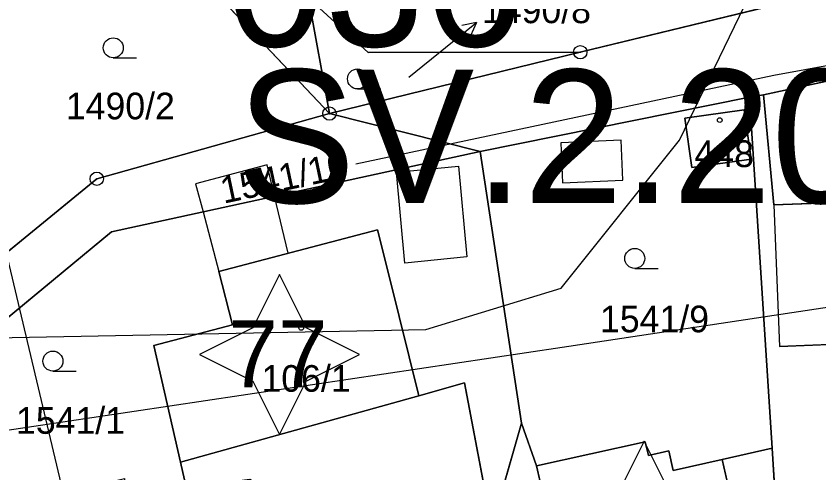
# Model space of a CAD drawing. Extents: x -706130 to -698555, y -971544 to -967260.
# Drawn here: x -704464.1 to -704403.9, y -969783.8 to -969749.5 of the extents above; entities that cross this region are included whole.
import ezdxf

# ---------------------------------------------------------------- set-up
doc = ezdxf.new("R2010")
doc.units = 0
for name, color, linetype in [('_Doplněk budov pro zastavěnost', 7, 'Continuous'), ('Architektonicky cenná stavba S', 7, 'Continuous'), ('BPEJ I-II trida ochrany S', 7, 'Continuous'), ('Docházková izochrona - BUS S', 7, 'Continuous'), ('Docházková izochrona - VLAK N', 7, 'Continuous'), ('Kanalizace_stoka bez rozlišení N', 7, 'Continuous'), ('KN_Budovy', 7, 'Continuous'), ('KN_Budovy_cisla_domovni', 7, 'Continuous'), ('KN_Hranice_parcel', 7, 'Continuous'), ('KN_Hranice_parcel_vnitrni_kresba', 7, 'Continuous'), ('KN_Parcelni cisla', 7, 'Continuous'), ('KN_Parcelni cisla_sipky', 7, 'Continuous'), ('KN_Polygon parcely', 7, 'Continuous'), ('KN_POZEMKY_13_ZASTAVENA PLOCHA', 7, 'Continuous'), ('KN_POZEMKY_14_OSTATNI PLOCHA', 7, 'Continuous'), ('KN_POZEMKY_5_ZAHRADA', 7, 'Continuous'), ('KN_VYUZITI_17_ostatni plocha_ostatni komunikace', 7, 'Continuous'), ('KN_Značky bodu BP', 7, 'Continuous'), ('KN_Značky budov', 7, 'Continuous'), ('KN_Značky kultur', 7, 'Continuous'), ('OP dráhy', 7, 'Continuous'), ('OP ELE VN_VVN_trafostanice', 7, 'Continuous'), ('Regulační bloky_číslo S NEZAPINAT', 7, 'Continuous'), ('Regulační kódy zastavěné S', 7, 'Continuous'), ('VÝŠKOPIS_vrstevnice hlavní', 7, 'Continuous')]:
    doc.layers.add(name, color=color, linetype=linetype)

msp = doc.modelspace()

# ---------------------------------------------------------------- linework, layer by layer
at = {"layer": '_Doplněk budov pro zastavěnost'}
for p, q in [((-704418.733, -969758.809), (-704423.263, -969759.019)), ((-704423.263, -969759.019), (-704423.123, -969762.019)), ((-704418.593, -969761.809), (-704418.733, -969758.809)), ((-704444.733, -969763.011), (-704445.29, -969760.67)), ((-704423.123, -969762.019), (-704418.593, -969761.809)), ((-704443.715, -969767.292), (-704444.733, -969763.011)), ((-704450.107, -969764.182), (-704448.91, -969768.65)), ((-704448.91, -969768.65), (-704443.715, -969767.292))]:
    msp.add_line(p, q, dxfattribs=at)
msp.add_lwpolyline([(-704445.29, -969760.67), (-704450.67, -969762.08), (-704450.107, -969764.182)], dxfattribs=at)
msp.add_lwpolyline([(-704435.574, -969761.223), (-704430.924, -969760.773), (-704430.294, -969767.573), (-704434.954, -969768.023)], close=True, dxfattribs=at)
at = {"layer": 'Architektonicky cenná stavba S'}
for points in [[(-704444.374, -969768.892), (-704446.374, -969772.892), (-704450.374, -969774.892), (-704446.374, -969776.892), (-704444.374, -969780.892), (-704442.374, -969776.892), (-704438.374, -969774.892), (-704442.374, -969772.892)], [(-704416.987, -969781.388), (-704418.987, -969785.388), (-704422.987, -969787.388), (-704418.987, -969789.388), (-704416.987, -969793.388), (-704414.987, -969789.388), (-704410.987, -969787.388), (-704414.987, -969785.388)]]:
    msp.add_lwpolyline(points, close=True, dxfattribs=at)
at = {"layer": 'BPEJ I-II trida ochrany S'}
for p, q in [((-704421.79, -969752.22), (-704404.85, -969748.09)), ((-704389.38, -969751.38), (-704408.05, -969755.41)), ((-704440.62, -969756.82), (-704421.79, -969752.22)), ((-704409.08, -969755.59), (-704429.31, -969759.65)), ((-704407.4, -969781.91), (-704409.08, -969755.59)), ((-704408.05, -969755.41), (-704407.26, -969763.67)), ((-704458.08, -969761.71), (-704440.62, -969756.82)), ((-704413.94, -969757.16), (-704409.49, -969756.54)), ((-704409.49, -969756.54), (-704408.97, -969760.24)), ((-704413.42, -969760.86), (-704413.94, -969757.16)), ((-704429.31, -969759.65), (-704456.98, -969765.68)), ((-704408.97, -969760.24), (-704413.42, -969760.86)), ((-704469.4, -969770.95), (-704458.08, -969761.71)), ((-704407.26, -969763.67), (-704397.48, -969763.3)), ((-704456.98, -969765.68), (-704470.51, -969776.85)), ((-704448.91, -969768.65), (-704437.01, -969765.54)), ((-704437.01, -969765.54), (-704436.12, -969769.12)), ((-704447.89, -969772.65), (-704448.91, -969768.65)), ((-704436.12, -969769.12), (-704433.92, -969777.98)), ((-704453.79, -969774.22), (-704447.89, -969772.65)), ((-704451.79, -969782.95), (-704453.79, -969774.22)), ((-704433.92, -969777.98), (-704430.47, -969777.02)), ((-704430.47, -969777.02), (-704428.44, -969787.8)), ((-704428.44, -969787.8), (-704426.21, -969780.03)), ((-704426.21, -969780.03), (-704425.07, -969783.22)), ((-704425.07, -969783.22), (-704416.91, -969781.43)), ((-704416.91, -969781.43), (-704416.68, -969782.45)), ((-704416.68, -969782.45), (-704415.15, -969782.1)), ((-704415.15, -969782.1), (-704414.82, -969783.58)), ((-704411.13, -969782.75), (-704407.4, -969781.91)), ((-704414.82, -969783.58), (-704411.13, -969782.75)), ((-704451.36, -969784.83), (-704451.79, -969782.95))]:
    msp.add_line(p, q, dxfattribs=at)
at = {"layer": 'Docházková izochrona - BUS S'}
for centre, start, end in [((-704475.99, -969462.395), 57.53029, 230.24409), ((-704361.829, -969946.93), 155.51821, 17.33949)]:
    msp.add_arc(centre, 400, start, end, dxfattribs=at)
at = {"layer": 'Docházková izochrona - VLAK N'}
msp.add_circle((-704165.451, -969778.767), 800, dxfattribs=at)
at = {"layer": 'Kanalizace_stoka bez rozlišení N'}
msp.add_lwpolyline([(-704368.86, -969750.185), (-704388.64, -969750.562), (-704407.254, -969753.954), (-704438.642, -969760.62)], dxfattribs=at)
at = {"layer": 'KN_Budovy'}
for points in [[(-704413.94, -969757.16), (-704413.42, -969760.86), (-704408.97, -969760.24), (-704409.49, -969756.54)], [(-704392.09, -969763.1), (-704392.2, -969760.1), (-704397.59, -969760.3), (-704397.48, -969763.3), (-704407.26, -969763.67), (-704406.83, -969774.28), (-704390.8, -969773.63), (-704391.19, -969763.07)], [(-704447.89, -969772.65), (-704453.79, -969774.22), (-704451.79, -969782.95), (-704433.92, -969777.98), (-704436.12, -969769.12), (-704437.01, -969765.54), (-704448.91, -969768.65)], [(-704422.99, -969792.36), (-704409.65, -969789.3), (-704411.13, -969782.75), (-704414.82, -969783.58), (-704415.15, -969782.1), (-704416.68, -969782.45), (-704416.91, -969781.43), (-704425.07, -969783.22)]]:
    msp.add_lwpolyline(points, close=True, dxfattribs=at)
at = {"layer": 'KN_Hranice_parcel'}
for p, q in [((-704442.2, -969748.14), (-704440.62, -969756.82)), ((-704421.79, -969752.22), (-704404.85, -969748.09)), ((-704421.79, -969752.22), (-704440.62, -969756.82)), ((-704429.31, -969759.65), (-704409.08, -969755.59)), ((-704408.05, -969755.41), (-704409.08, -969755.59)), ((-704409.08, -969755.59), (-704407.4, -969781.91)), ((-704440.62, -969756.82), (-704429.31, -969759.65)), ((-704426.21, -969780.03), (-704429.31, -969759.65)), ((-704426.21, -969780.03), (-704428.44, -969787.8)), ((-704407.4, -969781.91), (-704406.76, -969791.95))]:
    msp.add_line(p, q, dxfattribs=at)
for points in [[(-704440.62, -969756.82), (-704451.17, -969745.64), (-704465.18, -969748.68)], [(-704442.2, -969748.14), (-704437.71, -969752.23), (-704421.79, -969752.22)], [(-704383.72, -969751.23), (-704389.38, -969751.38), (-704408.05, -969755.41)], [(-704382.91, -969779.65), (-704390.8, -969773.63), (-704391.19, -969763.07), (-704392.09, -969763.1), (-704392.2, -969760.1), (-704397.59, -969760.3), (-704397.48, -969763.3), (-704407.26, -969763.67), (-704408.05, -969755.41)], [(-704469.4, -969770.95), (-704458.08, -969761.71), (-704440.62, -969756.82)], [(-704413.42, -969760.86), (-704408.97, -969760.24), (-704409.49, -969756.54), (-704413.94, -969757.16), (-704413.42, -969760.86)], [(-704429.31, -969759.65), (-704456.98, -969765.68), (-704470.51, -969776.85)], [(-704428.44, -969787.8), (-704430.47, -969777.02), (-704433.92, -969777.98), (-704436.12, -969769.12), (-704437.01, -969765.54), (-704448.91, -969768.65), (-704447.89, -969772.65), (-704453.79, -969774.22), (-704451.79, -969782.95), (-704451.36, -969784.83)], [(-704407.4, -969781.91), (-704411.13, -969782.75), (-704414.82, -969783.58), (-704415.15, -969782.1), (-704416.68, -969782.45), (-704416.91, -969781.43), (-704425.07, -969783.22), (-704426.21, -969780.03)]]:
    msp.add_lwpolyline(points, dxfattribs=at)
at = {"layer": 'KN_Hranice_parcel_vnitrni_kresba'}
for p, q in [((-704407.26, -969763.67), (-704406.83, -969774.28)), ((-704390.8, -969773.63), (-704406.83, -969774.28)), ((-704433.92, -969777.98), (-704451.79, -969782.95)), ((-704411.13, -969782.75), (-704409.65, -969789.3)), ((-704422.99, -969792.36), (-704425.07, -969783.22))]:
    msp.add_line(p, q, dxfattribs=at)
at = {"layer": 'KN_Parcelni cisla_sipky'}
for p, q in [((-704431.91, -969751.87), (-704429.578, -969749.981)), ((-704429.578, -969749.981), (-704430.671, -969750.223)), ((-704429.578, -969749.981), (-704430.041, -969751.001)), ((-704434.67, -969754.09), (-704431.91, -969751.87))]:
    msp.add_line(p, q, dxfattribs=at)
at = {"layer": 'KN_Polygon parcely'}
for points in [[(-704414.05, -969732.62), (-704436.1, -969737.9), (-704437.72, -969731.46), (-704444.92, -969733.18), (-704442.2, -969748.14), (-704437.71, -969752.23), (-704421.79, -969752.22), (-704404.85, -969748.09), (-704405.19, -969746.06), (-704407.06, -969731.58)], [(-704440.62, -969756.82), (-704442.2, -969748.14), (-704449.97, -969741.06), (-704464.36, -969744.34), (-704465.18, -969748.68), (-704451.17, -969745.64)], [(-704409.08, -969755.59), (-704408.05, -969755.41), (-704389.38, -969751.38), (-704383.72, -969751.23), (-704383.6, -969746.56), (-704383.58, -969744.68), (-704392.04, -969745.96), (-704400.63, -969747.26), (-704404.85, -969748.09), (-704421.79, -969752.22), (-704440.62, -969756.82), (-704429.31, -969759.65)], [(-704451.17, -969745.64), (-704465.18, -969748.68), (-704469.4, -969770.95), (-704458.08, -969761.71), (-704440.62, -969756.82)], [(-704440.62, -969756.82), (-704421.79, -969752.22), (-704437.71, -969752.23), (-704442.2, -969748.14)], [(-704369.53, -969750.45), (-704371.02, -969750.53), (-704383.72, -969751.23), (-704389.38, -969751.38), (-704408.05, -969755.41), (-704407.26, -969763.67), (-704397.48, -969763.3), (-704397.59, -969760.3), (-704392.2, -969760.1), (-704392.09, -969763.1), (-704391.19, -969763.07), (-704390.8, -969773.63), (-704382.91, -969779.65), (-704374.67, -969770.67), (-704367.33, -969769.52)], [(-704409.08, -969755.59), (-704429.31, -969759.65), (-704426.21, -969780.03), (-704425.07, -969783.22), (-704416.91, -969781.43), (-704416.68, -969782.45), (-704415.15, -969782.1), (-704414.82, -969783.58), (-704411.13, -969782.75), (-704407.4, -969781.91)], [(-704407.26, -969763.67), (-704408.05, -969755.41), (-704409.08, -969755.59), (-704407.4, -969781.91), (-704406.76, -969791.95), (-704405.41, -969791.69), (-704385.33, -969787.19), (-704383.24, -969786.72), (-704382.91, -969779.65), (-704390.8, -969773.63), (-704391.19, -969763.07), (-704392.09, -969763.1), (-704392.2, -969760.1), (-704397.59, -969760.3), (-704397.48, -969763.3)], [(-704469.4, -969770.95), (-704470.51, -969776.85), (-704456.98, -969765.68), (-704429.31, -969759.65), (-704440.62, -969756.82), (-704458.08, -969761.71)], [(-704413.42, -969760.86), (-704408.97, -969760.24), (-704409.49, -969756.54), (-704413.94, -969757.16)], [(-704413.42, -969760.86), (-704413.94, -969757.16), (-704409.49, -969756.54), (-704408.97, -969760.24)], [(-704455.93, -969785.41), (-704451.36, -969784.83), (-704451.79, -969782.95), (-704453.79, -969774.22), (-704447.89, -969772.65), (-704448.91, -969768.65), (-704437.01, -969765.54), (-704436.12, -969769.12), (-704433.92, -969777.98), (-704430.47, -969777.02), (-704428.44, -969787.8), (-704426.21, -969780.03), (-704429.31, -969759.65), (-704456.98, -969765.68), (-704470.51, -969776.85), (-704467.15, -969786.86), (-704456.01, -969784.17)], [(-704433.92, -969777.98), (-704436.12, -969769.12), (-704437.01, -969765.54), (-704448.91, -969768.65), (-704447.89, -969772.65), (-704453.79, -969774.22), (-704451.79, -969782.95), (-704451.36, -969784.83), (-704449.33, -969784.57), (-704446.6, -969784.22), (-704442.4, -969786.75), (-704441.48, -969798.1), (-704428.88, -969795.66), (-704428.78, -969796.16), (-704426.93, -969795.81), (-704428.44, -969787.8), (-704430.47, -969777.02)], [(-704415.15, -969782.1), (-704416.68, -969782.45), (-704416.91, -969781.43), (-704425.07, -969783.22), (-704426.21, -969780.03), (-704428.44, -969787.8), (-704426.93, -969795.81), (-704406.76, -969791.95), (-704407.4, -969781.91), (-704411.13, -969782.75), (-704414.82, -969783.58)]]:
    msp.add_lwpolyline(points, close=True, dxfattribs=at)
at = {"layer": 'KN_POZEMKY_13_ZASTAVENA PLOCHA'}
for p, q in [((-704409.08, -969755.59), (-704408.05, -969755.41)), ((-704407.4, -969781.91), (-704409.08, -969755.59)), ((-704408.05, -969755.41), (-704407.26, -969763.67)), ((-704413.94, -969757.16), (-704409.49, -969756.54)), ((-704409.49, -969756.54), (-704408.97, -969760.24)), ((-704413.42, -969760.86), (-704413.94, -969757.16)), ((-704408.97, -969760.24), (-704413.42, -969760.86)), ((-704407.26, -969763.67), (-704397.48, -969763.3)), ((-704448.91, -969768.65), (-704437.01, -969765.54)), ((-704437.01, -969765.54), (-704436.12, -969769.12)), ((-704447.89, -969772.65), (-704448.91, -969768.65)), ((-704436.12, -969769.12), (-704433.92, -969777.98)), ((-704453.79, -969774.22), (-704447.89, -969772.65)), ((-704451.79, -969782.95), (-704453.79, -969774.22)), ((-704433.92, -969777.98), (-704430.47, -969777.02)), ((-704430.47, -969777.02), (-704428.44, -969787.8)), ((-704428.44, -969787.8), (-704426.21, -969780.03)), ((-704426.21, -969780.03), (-704425.07, -969783.22)), ((-704425.07, -969783.22), (-704416.91, -969781.43)), ((-704416.91, -969781.43), (-704416.68, -969782.45)), ((-704416.68, -969782.45), (-704415.15, -969782.1)), ((-704415.15, -969782.1), (-704414.82, -969783.58)), ((-704411.13, -969782.75), (-704407.4, -969781.91)), ((-704406.76, -969791.95), (-704407.4, -969781.91)), ((-704407.4, -969781.91), (-704406.76, -969791.95)), ((-704414.82, -969783.58), (-704411.13, -969782.75)), ((-704451.36, -969784.83), (-704451.79, -969782.95))]:
    msp.add_line(p, q, dxfattribs=at)
at = {"layer": 'KN_POZEMKY_14_OSTATNI PLOCHA'}
for p, q in [((-704421.79, -969752.22), (-704404.85, -969748.09)), ((-704389.38, -969751.38), (-704408.05, -969755.41)), ((-704440.62, -969756.82), (-704421.79, -969752.22)), ((-704409.08, -969755.59), (-704429.31, -969759.65)), ((-704408.05, -969755.41), (-704409.08, -969755.59)), ((-704458.08, -969761.71), (-704440.62, -969756.82)), ((-704440.62, -969756.82), (-704429.31, -969759.65)), ((-704429.31, -969759.65), (-704440.62, -969756.82)), ((-704429.31, -969759.65), (-704456.98, -969765.68)), ((-704469.4, -969770.95), (-704458.08, -969761.71)), ((-704456.98, -969765.68), (-704470.51, -969776.85))]:
    msp.add_line(p, q, dxfattribs=at)
at = {"layer": 'KN_POZEMKY_5_ZAHRADA'}
for p, q in [((-704440.62, -969756.82), (-704451.17, -969745.64)), ((-704451.17, -969745.64), (-704440.62, -969756.82)), ((-704442.2, -969748.14), (-704440.62, -969756.82)), ((-704440.62, -969756.82), (-704442.2, -969748.14)), ((-704442.2, -969748.14), (-704437.71, -969752.23)), ((-704437.71, -969752.23), (-704442.2, -969748.14)), ((-704404.85, -969748.09), (-704421.79, -969752.22)), ((-704408.05, -969755.41), (-704389.38, -969751.38)), ((-704421.79, -969752.22), (-704440.62, -969756.82)), ((-704437.71, -969752.23), (-704421.79, -969752.22)), ((-704421.79, -969752.22), (-704437.71, -969752.23)), ((-704429.31, -969759.65), (-704409.08, -969755.59)), ((-704409.08, -969755.59), (-704407.4, -969781.91)), ((-704407.26, -969763.67), (-704408.05, -969755.41)), ((-704440.62, -969756.82), (-704458.08, -969761.71)), ((-704409.49, -969756.54), (-704413.94, -969757.16)), ((-704408.97, -969760.24), (-704409.49, -969756.54)), ((-704413.94, -969757.16), (-704413.42, -969760.86)), ((-704456.98, -969765.68), (-704429.31, -969759.65)), ((-704426.21, -969780.03), (-704429.31, -969759.65)), ((-704429.31, -969759.65), (-704426.21, -969780.03)), ((-704413.42, -969760.86), (-704408.97, -969760.24)), ((-704458.08, -969761.71), (-704469.4, -969770.95)), ((-704397.48, -969763.3), (-704407.26, -969763.67)), ((-704470.51, -969776.85), (-704456.98, -969765.68)), ((-704437.01, -969765.54), (-704448.91, -969768.65)), ((-704436.12, -969769.12), (-704437.01, -969765.54)), ((-704448.91, -969768.65), (-704447.89, -969772.65)), ((-704433.92, -969777.98), (-704436.12, -969769.12)), ((-704447.89, -969772.65), (-704453.79, -969774.22)), ((-704453.79, -969774.22), (-704451.79, -969782.95)), ((-704430.47, -969777.02), (-704433.92, -969777.98)), ((-704428.44, -969787.8), (-704430.47, -969777.02)), ((-704426.21, -969780.03), (-704428.44, -969787.8)), ((-704425.07, -969783.22), (-704426.21, -969780.03)), ((-704416.91, -969781.43), (-704425.07, -969783.22)), ((-704416.68, -969782.45), (-704416.91, -969781.43)), ((-704415.15, -969782.1), (-704416.68, -969782.45)), ((-704414.82, -969783.58), (-704415.15, -969782.1)), ((-704407.4, -969781.91), (-704411.13, -969782.75)), ((-704411.13, -969782.75), (-704414.82, -969783.58)), ((-704451.79, -969782.95), (-704451.36, -969784.83))]:
    msp.add_line(p, q, dxfattribs=at)
at = {"layer": 'KN_VYUZITI_17_ostatni plocha_ostatni komunikace'}
for p, q in [((-704421.79, -969752.22), (-704404.85, -969748.09)), ((-704389.38, -969751.38), (-704408.05, -969755.41)), ((-704440.62, -969756.82), (-704421.79, -969752.22)), ((-704409.08, -969755.59), (-704429.31, -969759.65)), ((-704408.05, -969755.41), (-704409.08, -969755.59)), ((-704458.08, -969761.71), (-704440.62, -969756.82)), ((-704440.62, -969756.82), (-704429.31, -969759.65)), ((-704429.31, -969759.65), (-704440.62, -969756.82)), ((-704429.31, -969759.65), (-704456.98, -969765.68)), ((-704469.4, -969770.95), (-704458.08, -969761.71)), ((-704456.98, -969765.68), (-704470.51, -969776.85))]:
    msp.add_line(p, q, dxfattribs=at)
at = {"layer": 'KN_Značky bodu BP'}
for centre, radius in [((-704421.79, -969752.22), 0.5), ((-704421.79, -969752.22), 0.0303), ((-704440.62, -969756.82), 0.5), ((-704440.62, -969756.82), 0.0303), ((-704458.08, -969761.71), 0.5), ((-704458.08, -969761.71), 0.0303)]:
    msp.add_circle(centre, radius, dxfattribs=at)
at = {"layer": 'KN_Značky budov'}
for centre in [(-704411.327, -969757.309), (-704442.737, -969772.889)]:
    msp.add_circle(centre, 0.175, dxfattribs=at)
at = {"layer": 'KN_Značky kultur'}
for p, q in [((-704456.843, -969752.64), (-704455.093, -969752.64)), ((-704438.513, -969754.97), (-704436.763, -969754.97)), ((-704417.703, -969768.43), (-704415.953, -969768.43)), ((-704461.373, -969776.13), (-704459.623, -969776.13))]:
    msp.add_line(p, q, dxfattribs=at)
for centre in [(-704456.843, -969751.89), (-704438.513, -969754.22), (-704417.703, -969767.68), (-704461.373, -969775.38)]:
    msp.add_circle(centre, 0.75, dxfattribs=at)
at = {"layer": 'OP dráhy'}
msp.add_lwpolyline([(-703980.566, -969698.197), (-704085.542, -969713.417), (-704086.048, -969713.492), (-704179.385, -969727.839), (-704181.975, -969728.296), (-704185.799, -969729.187), (-704189.556, -969730.327), (-704193.231, -969731.71), (-704196.807, -969733.33), (-704200.27, -969735.181), (-704203.604, -969737.255), (-704206.795, -969739.542), (-704209.83, -969742.032), (-704209.832, -969742.034), (-704251.081, -969748.424), (-704423.147, -969774.357), (-704548.987, -969793.167)], dxfattribs=at)
at = {"layer": 'OP ELE VN_VVN_trafostanice'}
msp.add_lwpolyline([(-704445.476, -969848.976), (-704465.11, -969766.202), (-704465.181, -969765.922), (-704465.25, -969765.677), (-704490.42, -969680.467), (-704490.473, -969680.293), (-704506.333, -969629.98)], dxfattribs=at)
at = {"layer": 'VÝŠKOPIS_vrstevnice hlavní'}
msp.add_lwpolyline([(-704496.813, -969774.227), (-704433.391, -969773.007), (-704423.235, -969769.903), (-704414.344, -969758.804), (-704408.719, -969747.157)], dxfattribs=at)

# ---------------------------------------------------------------- texts
at = {"layer": 'KN_Budovy_cisla_domovni'}
msp.add_text('77', height=5, dxfattribs=at).set_placement((-704448.199, -969777.334))
at = {"layer": 'KN_Parcelni cisla'}
for s, p in [('1490/8', (-704429.17, -969750.039)), ('1490/2', (-704460.4, -969757.25)), ('448', (-704413.22, -969760.83)), ('1541/9', (-704420.31, -969773.22)), ('106/1', (-704445.72, -969777.679)), ('1541/1', (-704464.14, -969780.83))]:
    msp.add_text(s, height=2, dxfattribs=at).set_placement(p)
msp.add_text('1541/10', height=2, rotation=12, dxfattribs=at).set_placement((-704448.563, -969763.581))
at = {"layer": 'Regulační bloky_číslo S NEZAPINAT'}
msp.add_text('036', height=10, dxfattribs=at).set_placement((-704448.393, -969751.781))
at = {"layer": 'Regulační kódy zastavěné S'}
msp.add_text('SV.2.20.60', height=10, dxfattribs=at).set_placement((-704447.584, -969763.522))

doc.saveas('drawing.dxf')
